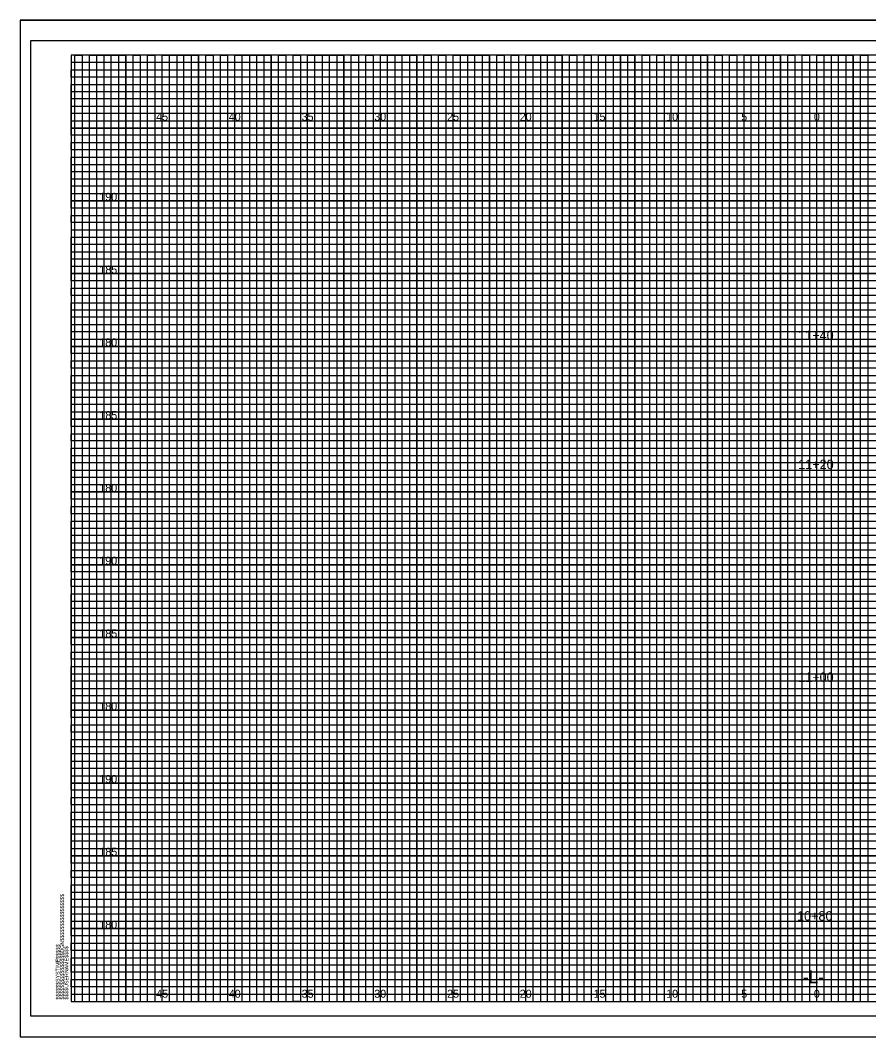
# Model space of a CAD drawing. Extents: x -4 to 103, y -2 to 6583.
# Drawn here: x -3.5 to 54.8, y 68.4 to 138.2 of the extents above; entities that cross this region are included whole.
import ezdxf

# ---------------------------------------------------------------- set-up
doc = ezdxf.new("R2010")
doc.units = 0
for name, color, linetype in [('Prop XS Alignment Label', 7, 'Continuous'), ('Prop XS Elevation Labels', 7, 'Continuous'), ('Prop XS Offset Labels', 7, 'Continuous'), ('Prop XS Station Labels', 7, 'Continuous'), ('Sheet Cross Section CELL', 7, 'Continuous'), ('Sheet Cross Section Grid Major CELL', 7, 'Continuous'), ('Sheet Cross Section Grid Middle CELL', 7, 'Continuous'), ('Sheet Cutting Line CELL', 7, 'Continuous'), ('Sheet DOT Grid CELL', 7, 'Continuous'), ('Sheet Plot Border Inside CELL', 7, 'Continuous'), ('Sheet Plot Border Outside CELL', 7, 'Continuous')]:
    doc.layers.add(name, color=color, linetype=linetype)

msp = doc.modelspace()

# ---------------------------------------------------------------- linework, layer by layer
at = {"layer": 'Sheet Cross Section CELL'}
msp.add_lwpolyline([(102.5, 135.825), (0, 135.825), (0, 70.825), (102.5, 70.825)], close=True, dxfattribs=at)
at = {"layer": 'Sheet Cross Section Grid Major CELL'}
for points in [[(1.25, 70.825), (1.25, 135.825), (3.75, 135.825), (3.75, 70.825), (6.25, 70.825), (6.25, 135.825), (8.75, 135.825), (8.75, 70.825), (11.25, 70.825), (11.25, 135.825), (13.75, 135.825), (13.75, 70.825), (16.25, 70.825), (16.25, 135.825), (18.75, 135.825), (18.75, 70.825), (21.25, 70.825), (21.25, 135.825), (23.75, 135.825), (23.75, 70.825), (26.25, 70.825), (26.25, 135.825), (28.75, 135.825), (28.75, 70.825), (31.25, 70.825), (31.25, 135.825), (33.75, 135.825), (33.75, 70.825), (36.25, 70.825), (36.25, 135.825), (38.75, 135.825), (38.75, 70.825), (41.25, 70.825), (41.25, 135.825), (43.75, 135.825), (43.75, 70.825), (46.25, 70.825), (46.25, 135.825), (48.75, 135.825), (48.75, 70.825), (51.25, 70.825), (51.25, 135.825), (53.75, 135.825), (53.75, 70.825)], [(102.5, 130.825), (0, 130.825), (0, 133.325), (74.25, 133.325)], [(102.5, 125.825), (0, 125.825), (0, 128.325), (102.5, 128.325)], [(102.5, 120.825), (0, 120.825), (0, 123.325), (102.5, 123.325)], [(102.5, 115.825), (0, 115.825), (0, 118.325), (102.5, 118.325)], [(102.5, 110.825), (0, 110.825), (0, 113.325), (102.5, 113.325)], [(102.5, 105.825), (0, 105.825), (0, 108.325), (102.5, 108.325)], [(102.5, 100.825), (0, 100.825), (0, 103.325), (102.5, 103.325)], [(102.5, 95.825), (0, 95.825), (0, 98.325), (102.5, 98.325)], [(102.5, 90.825), (0, 90.825), (0, 93.325), (102.5, 93.325)], [(102.5, 85.825), (0, 85.825), (0, 88.325), (102.5, 88.325)], [(102.5, 80.825), (0, 80.825), (0, 83.325), (102.5, 83.325)], [(102.5, 75.825), (0, 75.825), (0, 78.325), (102.5, 78.325)], [(0, 73.325), (102.5, 73.325)]]:
    msp.add_lwpolyline(points, dxfattribs=at)
at = {"layer": 'Sheet Cross Section Grid Middle CELL'}
for points in [[(0.25, 70.825), (0.25, 135.825), (0.75, 135.825), (0.75, 70.825), (1.75, 70.825), (1.75, 135.825), (2.25, 135.825), (2.25, 70.825), (2.75, 70.825), (2.75, 135.825), (3.25, 135.825), (3.25, 70.825), (4.25, 70.825), (4.25, 135.825), (4.75, 135.825), (4.75, 70.825), (5.25, 70.825), (5.25, 135.825), (5.75, 135.825), (5.75, 70.825), (6.75, 70.825), (6.75, 135.825), (7.25, 135.825), (7.25, 70.825), (7.75, 70.825), (7.75, 135.825), (8.25, 135.825), (8.25, 70.825), (9.25, 70.825), (9.25, 135.825), (9.75, 135.825), (9.75, 70.825), (10.25, 70.825), (10.25, 135.825), (10.75, 135.825), (10.75, 70.825), (11.75, 70.825), (11.75, 135.825), (12.25, 135.825), (12.25, 70.825), (12.75, 70.825), (12.75, 135.825), (13.25, 135.825), (13.25, 70.825), (14.25, 70.825), (14.25, 135.825), (14.75, 135.825), (14.75, 70.825), (15.75, 70.825), (15.25, 70.825), (15.25, 135.825), (15.75, 135.825), (15.75, 70.825), (16.75, 70.825), (16.75, 135.825), (17.25, 135.825), (17.25, 70.825), (17.75, 70.825), (17.75, 135.825), (18.25, 135.825), (18.25, 70.825), (19.25, 70.825), (19.25, 135.825), (19.75, 135.825), (19.75, 70.825), (20.25, 70.825), (20.25, 135.825), (20.75, 135.825), (20.75, 70.825), (21.75, 70.825), (21.75, 135.825), (22.25, 135.825), (22.25, 70.825), (22.75, 70.825), (22.75, 135.825), (23.25, 135.825), (23.25, 70.825), (24.25, 70.825), (24.25, 135.825), (24.75, 135.825), (24.75, 70.825), (25.25, 70.825), (25.25, 135.825), (25.75, 135.825), (25.75, 70.825), (26.75, 70.825), (26.75, 135.825), (27.25, 135.825), (27.25, 70.825), (27.75, 70.825), (27.75, 135.825), (28.25, 135.825), (28.25, 70.825), (29.25, 70.825), (29.25, 135.825), (29.75, 135.825), (29.75, 70.825), (30.25, 70.825), (30.25, 135.825), (30.75, 135.825), (30.75, 70.825)], [(30.75, 70.825), (31.75, 70.825), (31.75, 135.825), (32.25, 135.825), (32.25, 70.825), (32.75, 70.825), (32.75, 135.825), (33.25, 135.825), (33.25, 70.825), (34.25, 70.825), (34.25, 135.825), (34.75, 135.825), (34.75, 70.825), (35.25, 70.825), (35.25, 135.825), (35.75, 135.825), (35.75, 70.825), (36.75, 70.825), (36.75, 135.825), (37.25, 135.825), (37.25, 70.825), (37.75, 70.825), (37.75, 135.825), (37.75, 70.825)], [(38.25, 135.825), (38.25, 70.825), (39.25, 70.825), (39.25, 135.825), (39.75, 135.825), (39.75, 70.825), (40.25, 70.825), (40.25, 135.825), (40.75, 135.825), (40.75, 70.825), (41.75, 70.825), (41.75, 135.825), (42.25, 135.825), (42.25, 70.825), (42.75, 70.825), (42.75, 135.825), (43.25, 135.825), (43.25, 70.825), (43.75, 70.825), (44.25, 70.825), (44.25, 135.825), (44.75, 135.825), (44.75, 70.825), (45.25, 70.825), (45.25, 135.825), (45.75, 135.825), (45.75, 70.825), (46.75, 70.825), (46.75, 135.825), (47.25, 135.825), (47.25, 70.825), (47.75, 70.825), (47.75, 135.825), (48.25, 135.825), (48.25, 70.825), (49.25, 70.825), (49.25, 135.825), (49.75, 135.825), (49.75, 70.825), (50.25, 70.825), (50.25, 135.825), (50.75, 135.825), (50.75, 70.825), (51.75, 70.825), (51.75, 135.825), (52.25, 135.825), (52.25, 70.825), (52.75, 70.825), (52.75, 135.825), (53.25, 135.825), (53.25, 70.825), (54.25, 70.825), (54.25, 135.825), (54.75, 135.825), (54.75, 70.825), (55.25, 70.825)], [(0, 132.825), (0, 133.825), (74.25, 133.825), (74.25, 134.325), (0, 134.325), (0, 134.825), (74.25, 134.825), (74.25, 135.325), (0, 135.325)], [(102.5, 132.825), (0, 132.825)], [(102.5, 131.825), (0, 131.825), (0, 132.325), (102.5, 132.325)], [(102.5, 130.325), (0, 130.325), (0, 131.325), (102.5, 131.325)], [(102.5, 129.325), (0, 129.325), (0, 129.825), (102.5, 129.825)], [(102.5, 127.825), (0, 127.825), (0, 128.825), (102.5, 128.825)], [(102.5, 126.825), (0, 126.825), (0, 127.325), (102.5, 127.325)], [(102.5, 125.325), (0, 125.325), (0, 126.325), (102.5, 126.325)], [(102.5, 124.325), (0, 124.325), (0, 124.825), (102.5, 124.825)], [(0, 123.825), (102.5, 123.825)], [(102.5, 122.825), (0, 122.825)], [(102.5, 121.825), (0, 121.825), (0, 122.325), (102.5, 122.325)], [(102.5, 120.325), (0, 120.325), (0, 121.325), (102.5, 121.325)], [(102.5, 119.325), (0, 119.325), (0, 119.825), (102.5, 119.825)], [(102.5, 117.825), (0, 117.825), (0, 118.825), (102.5, 118.825)], [(102.5, 116.825), (0, 116.825), (0, 117.325), (102.5, 117.325)], [(102.5, 115.325), (0, 115.325), (0, 116.325), (102.5, 116.325)], [(102.5, 114.325), (0, 114.325), (0, 114.825), (102.5, 114.825)], [(102.5, 112.825), (0, 112.825), (0, 113.825), (102.5, 113.825)], [(102.5, 111.825), (0, 111.825), (0, 112.325), (102.5, 112.325)], [(102.5, 110.325), (0, 110.325), (0, 111.325), (102.5, 111.325)], [(102.5, 109.325), (0, 109.325), (0, 109.825), (102.5, 109.825)], [(102.5, 107.825), (0, 107.825), (0, 108.825), (102.5, 108.825)], [(102.5, 106.825), (0, 106.825), (0, 107.325), (102.5, 107.325)], [(102.5, 105.325), (0, 105.325), (0, 106.325), (102.5, 106.325)], [(102.5, 104.325), (0, 104.325), (0, 104.825), (102.5, 104.825)], [(102.5, 102.825), (0, 102.825), (0, 103.825), (102.5, 103.825)], [(102.5, 101.825), (0, 101.825), (0, 102.325)], [(0, 102.325), (102.5, 102.325)], [(102.5, 100.325), (0, 100.325), (0, 101.325), (102.5, 101.325)], [(102.5, 99.325), (0, 99.325), (0, 99.825), (102.5, 99.825)], [(102.5, 97.825), (0, 97.825), (0, 98.825), (102.5, 98.825)], [(102.5, 96.825), (0, 96.825), (0, 97.325), (102.5, 97.325)], [(102.5, 95.325), (0, 95.325), (0, 96.325), (102.5, 96.325)], [(102.5, 94.325), (0, 94.325), (0, 94.825), (102.5, 94.825)], [(102.5, 92.825), (0, 92.825), (0, 93.825), (102.5, 93.825)], [(102.5, 91.825), (0, 91.825), (0, 92.325), (102.5, 92.325)], [(102.5, 90.325), (0, 90.325), (0, 91.325), (102.5, 91.325)], [(102.5, 89.325), (0, 89.325), (0, 89.825), (102.5, 89.825)], [(102.5, 87.825), (0, 87.825), (0, 88.825), (102.5, 88.825)], [(102.5, 86.825), (0, 86.825), (0, 87.325), (102.5, 87.325)], [(102.5, 85.325), (0, 85.325), (0, 86.325), (102.5, 86.325)], [(102.5, 84.325), (0, 84.325), (0, 84.825), (102.5, 84.825)], [(102.5, 82.825), (0, 82.825), (0, 83.825), (102.5, 83.825)], [(102.5, 81.825), (0, 81.825), (0, 82.325), (102.5, 82.325)], [(102.5, 80.325), (0, 80.325), (0, 81.325), (102.5, 81.325)], [(102.5, 79.325), (0, 79.325), (0, 79.825), (102.5, 79.825)], [(102.5, 77.825), (0, 77.825), (0, 78.825), (102.5, 78.825)], [(102.5, 76.825), (0, 76.825), (0, 77.325), (102.5, 77.325)], [(102.5, 75.325), (0, 75.325), (0, 76.325), (102.5, 76.325)], [(102.5, 74.325), (0, 74.325), (0, 74.825), (102.5, 74.825)], [(102.5, 72.825), (0, 72.825), (0, 73.825), (102.5, 73.825)], [(102.5, 71.825), (0, 71.825), (0, 72.325), (102.5, 72.325)], [(0, 71.325), (102.5, 71.325)]]:
    msp.add_lwpolyline(points, dxfattribs=at)
at = {"layer": 'Sheet Cutting Line CELL'}
for p, q in [((-3.5, 138.225), (103.4, 138.225)), ((-3.5, 138.225), (-3.5, 68.4)), ((-3.5, 68.4), (103.4, 68.4))]:
    msp.add_line(p, q, dxfattribs=at)
at = {"layer": 'Sheet DOT Grid CELL'}
for p, q in [((1.25, 70.825), (1.25, 135.825)), ((3.75, 70.825), (3.75, 135.825)), ((6.25, 70.825), (6.25, 135.825)), ((8.75, 70.825), (8.75, 135.825)), ((11.25, 70.825), (11.25, 135.825)), ((13.75, 70.825), (13.75, 135.825)), ((16.25, 70.825), (16.25, 135.825)), ((18.75, 70.825), (18.75, 135.825)), ((21.25, 70.825), (21.25, 135.825)), ((23.75, 70.825), (23.75, 135.825)), ((26.25, 70.825), (26.25, 135.825)), ((28.75, 70.825), (28.75, 135.825)), ((31.25, 70.825), (31.25, 135.825)), ((33.75, 70.825), (33.75, 135.825)), ((36.25, 70.825), (36.25, 135.825)), ((38.75, 70.825), (38.75, 135.825)), ((41.25, 70.825), (41.25, 135.825)), ((43.75, 70.825), (43.75, 135.825)), ((46.25, 70.825), (46.25, 135.825)), ((48.75, 70.825), (48.75, 135.825)), ((51.25, 70.825), (51.25, 135.825)), ((53.75, 70.825), (53.75, 135.825)), ((0, 133.325), (74.25, 133.325)), ((0, 130.825), (102.5, 130.825)), ((0, 128.325), (102.5, 128.325)), ((0, 125.825), (102.5, 125.825)), ((0, 123.325), (102.5, 123.325)), ((0, 120.825), (102.5, 120.825)), ((0, 118.325), (102.5, 118.325)), ((0, 115.825), (102.5, 115.825)), ((0, 113.325), (102.5, 113.325)), ((0, 110.825), (102.5, 110.825)), ((0, 108.325), (102.5, 108.325)), ((0, 105.825), (102.5, 105.825)), ((0, 103.325), (102.5, 103.325)), ((0, 100.825), (102.5, 100.825)), ((0, 98.325), (102.5, 98.325)), ((0, 95.825), (102.5, 95.825)), ((0, 93.325), (102.5, 93.325)), ((0, 90.825), (102.5, 90.825)), ((0, 88.325), (102.5, 88.325)), ((0, 85.825), (102.5, 85.825)), ((0, 83.325), (102.5, 83.325)), ((0, 80.825), (102.5, 80.825)), ((0, 78.325), (102.5, 78.325)), ((0, 75.825), (102.5, 75.825)), ((0, 73.325), (102.5, 73.325))]:
    msp.add_line(p, q, dxfattribs=at)
at = {"layer": 'Sheet Plot Border Inside CELL'}
msp.add_lwpolyline([(103, 136.825), (-2.8, 136.825), (-2.8, 69.825), (103, 69.825)], close=True, dxfattribs=at)
at = {"layer": 'Sheet Plot Border Outside CELL'}
msp.add_lwpolyline([(103.4, 138.225), (-3.5, 138.225), (-3.5, 68.4), (103.4, 68.4)], close=True, dxfattribs=at)

# ---------------------------------------------------------------- texts
at = {"layer": 'Prop XS Alignment Label'}
msp.add_text('-L-', height=0.875, dxfattribs=at).set_placement((50.307, 72.075))
at = {"layer": 'Prop XS Elevation Labels'}
for s, p in [('190', (1.93, 125.825)), ('185', (1.938, 120.825)), ('180', (1.93, 115.825)), ('185', (1.938, 110.825)), ('180', (1.93, 105.825)), ('190', (1.93, 100.825)), ('185', (1.938, 95.825)), ('180', (1.93, 90.825)), ('190', (1.93, 85.825)), ('185', (1.938, 80.825)), ('180', (1.93, 75.825))]:
    msp.add_text(s, height=0.55, dxfattribs=at).set_placement(p)
at = {"layer": 'Prop XS Offset Labels'}
for s, p in [('45', (5.84, 131.325)), ('40', (10.831, 131.325)), ('35', (15.84, 131.325)), ('30', (20.831, 131.325)), ('25', (25.84, 131.325)), ('20', (30.831, 131.325)), ('15', (35.906, 131.325)), ('10', (40.897, 131.325)), ('5', (46.057, 131.325)), ('0', (51.049, 131.325)), ('0', (51.049, 131.325)), ('45', (5.84, 71.075)), ('40', (10.831, 71.075)), ('35', (15.84, 71.075)), ('30', (20.831, 71.075)), ('25', (25.84, 71.075)), ('20', (30.831, 71.075)), ('15', (35.906, 71.075)), ('10', (40.897, 71.075)), ('5', (46.057, 71.075)), ('0', (51.049, 71.075)), ('0', (51.049, 71.075))]:
    msp.add_text(s, height=0.55, dxfattribs=at).set_placement(p)
at = {"layer": 'Prop XS Station Labels'}
for s, p in [('11+40', (49.971, 116.26)), ('11+20', (49.971, 107.391)), ('11+00', (49.971, 92.773)), ('10+80', (49.893, 76.371))]:
    msp.add_text(s, height=0.65, dxfattribs=at).set_placement(p)
at = {"layer": 'Sheet Cross Section CELL'}
for s, p in [('$$$$$$$$$$$$$$$$DGN$$$$$$$$$$$$$$$$', (-0.5, 70.95)), ('$$$$$$SYSTIME$$$$$', (-0.797, 70.95)), ('$$$$USERNAME$$$$', (-0.2, 70.95))]:
    msp.add_text(s, height=0.2625, rotation=90, dxfattribs=at).set_placement(p)
at = {"layer": 'Sheet Cross Section Grid Major CELL'}
msp.add_text('040397', height=0.0025, rotation=90, dxfattribs=at).set_placement((-0.001, 135.811))

doc.saveas('drawing.dxf')
